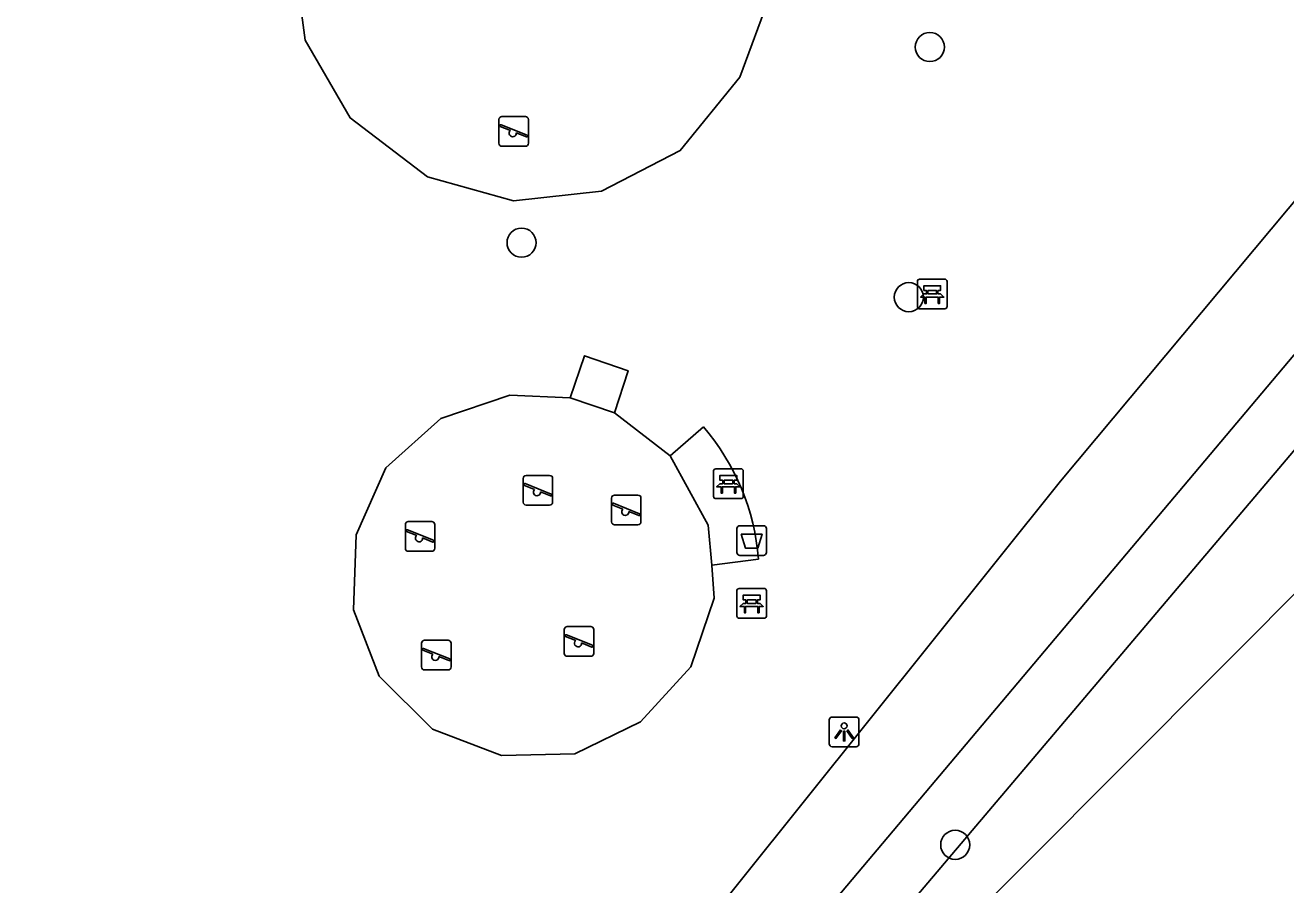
# Model space of a CAD drawing. Extents: x 159040 to 160094, y 381214 to 382518.
# Drawn here: x 159495.83 to 159538.23, y 381861.37 to 381890.27 of the extents above; entities that cross this region are included whole.
import ezdxf

# ---------------------------------------------------------------- set-up
doc = ezdxf.new("R2010")
doc.units = 0
for name, color, linetype in [('IMGEO_Afvalbak', 7, 'Continuous'), ('IMGEO_Bank', 7, 'Continuous'), ('IMGEO_Boom', 7, 'Continuous'), ('IMGEO_Groenvoorziening', 7, 'Continuous'), ('IMGEO_Hek', 7, 'Continuous'), ('IMGEO_Lichtpunt', 7, 'Continuous'), ('IMGEO_Speelvoorziening', 7, 'Continuous'), ('IMGEO_Voetpad_gesloten', 7, 'Continuous'), ('IMGEO_Voetpad_open', 7, 'Continuous')]:
    doc.layers.add(name, color=color, linetype=linetype)

msp = doc.modelspace()

# ---------------------------------------------------------------- linework, layer by layer
at = {"layer": 'IMGEO_Afvalbak'}
for p, q in [((159519.772, 381872.542), (159519.772, 381873.342)), ((159519.772, 381873.342), (159519.772, 381872.542)), ((159519.872, 381873.442), (159520.662, 381873.442)), ((159520.662, 381873.442), (159519.872, 381873.442)), ((159520.762, 381873.342), (159520.762, 381872.542)), ((159520.762, 381872.542), (159520.762, 381873.342)), ((159520.662, 381872.442), (159519.872, 381872.442)), ((159519.872, 381872.442), (159520.662, 381872.442))]:
    msp.add_line(p, q, dxfattribs=at)
msp.add_lwpolyline([(159519.915, 381873.156), (159520.619, 381873.156), (159520.47, 381872.686), (159520.064, 381872.686), (159519.915, 381873.156)], dxfattribs=at)
for centre, start, end in [((159519.872, 381873.342), 90, 180), ((159519.872, 381873.342), 90, 180), ((159520.662, 381873.342), 0, 90), ((159520.662, 381873.342), 360, 90), ((159519.872, 381872.542), 180, 270), ((159519.872, 381872.542), 180, 270), ((159520.662, 381872.542), 270, 0), ((159520.662, 381872.542), 270, 0)]:
    msp.add_arc(centre, 0.1, start, end, dxfattribs=at)
at = {"layer": 'IMGEO_Bank'}
for p, q in [((159525.917, 381881.732), (159526.758, 381881.732)), ((159526.758, 381881.732), (159525.917, 381881.732)), ((159525.842, 381880.807), (159525.842, 381881.648)), ((159525.842, 381881.648), (159525.842, 381880.807)), ((159526.151, 381881.238), (159526.151, 381881.344)), ((159526.195, 381881.344), (159526.195, 381881.238)), ((159526.483, 381881.35), (159526.201, 381881.35)), ((159526.489, 381881.238), (159526.489, 381881.344)), ((159526.533, 381881.344), (159526.533, 381881.238)), ((159526.842, 381881.657), (159526.842, 381880.816)), ((159526.842, 381880.816), (159526.842, 381881.657)), ((159526.539, 381881.13), (159526.146, 381881.13)), ((159526.201, 381881.232), (159526.483, 381881.232)), ((159526.767, 381880.732), (159525.926, 381880.732)), ((159525.926, 381880.732), (159526.767, 381880.732)), ((159519.06, 381875.353), (159519.901, 381875.353)), ((159519.901, 381875.353), (159519.06, 381875.353)), ((159518.985, 381874.428), (159518.985, 381875.269)), ((159518.985, 381875.269), (159518.985, 381874.428)), ((159519.294, 381874.859), (159519.294, 381874.965)), ((159519.338, 381874.965), (159519.338, 381874.859)), ((159519.626, 381874.971), (159519.344, 381874.971)), ((159519.632, 381874.859), (159519.632, 381874.965)), ((159519.676, 381874.965), (159519.676, 381874.859)), ((159519.985, 381875.278), (159519.985, 381874.437)), ((159519.985, 381874.437), (159519.985, 381875.278)), ((159519.682, 381874.751), (159519.289, 381874.751)), ((159519.344, 381874.853), (159519.626, 381874.853)), ((159519.91, 381874.353), (159519.069, 381874.353)), ((159519.069, 381874.353), (159519.91, 381874.353)), ((159519.768, 381870.405), (159519.768, 381871.246)), ((159519.768, 381871.246), (159519.768, 381870.405)), ((159519.843, 381871.33), (159520.684, 381871.33)), ((159520.684, 381871.33), (159519.843, 381871.33)), ((159520.768, 381871.255), (159520.768, 381870.414)), ((159520.768, 381870.414), (159520.768, 381871.255)), ((159520.465, 381870.728), (159520.072, 381870.728)), ((159520.077, 381870.836), (159520.077, 381870.942)), ((159520.121, 381870.942), (159520.121, 381870.836)), ((159520.409, 381870.948), (159520.127, 381870.948)), ((159520.127, 381870.83), (159520.409, 381870.83)), ((159520.415, 381870.836), (159520.415, 381870.942)), ((159520.459, 381870.942), (159520.459, 381870.836)), ((159520.693, 381870.33), (159519.852, 381870.33)), ((159519.852, 381870.33), (159520.693, 381870.33))]:
    msp.add_line(p, q, dxfattribs=at)
for points in [[(159526.145, 381881.35), (159526.059, 381881.35), (159526.059, 381881.511), (159526.622, 381881.511), (159526.622, 381881.35), (159526.539, 381881.35)], [(159526.089, 381881.13), (159525.947, 381881.13), (159526.059, 381881.232), (159526.145, 381881.232)], [(159526.139, 381881.123), (159526.139, 381880.916), (159526.096, 381880.916), (159526.096, 381881.123)], [(159526.539, 381881.232), (159526.622, 381881.232), (159526.734, 381881.13), (159526.595, 381881.13)], [(159526.589, 381881.123), (159526.589, 381880.916), (159526.545, 381880.916), (159526.545, 381881.123)], [(159519.288, 381874.971), (159519.202, 381874.971), (159519.202, 381875.132), (159519.765, 381875.132), (159519.765, 381874.971), (159519.682, 381874.971)], [(159519.232, 381874.751), (159519.09, 381874.751), (159519.202, 381874.853), (159519.288, 381874.853)], [(159519.282, 381874.744), (159519.282, 381874.537), (159519.239, 381874.537), (159519.239, 381874.744)], [(159519.682, 381874.853), (159519.765, 381874.853), (159519.877, 381874.751), (159519.738, 381874.751)], [(159519.732, 381874.744), (159519.732, 381874.537), (159519.688, 381874.537), (159519.688, 381874.744)], [(159520.071, 381870.948), (159519.985, 381870.948), (159519.985, 381871.109), (159520.548, 381871.109), (159520.548, 381870.948), (159520.465, 381870.948)], [(159520.015, 381870.728), (159519.873, 381870.728), (159519.985, 381870.83), (159520.071, 381870.83)], [(159520.065, 381870.721), (159520.065, 381870.514), (159520.022, 381870.514), (159520.022, 381870.721)], [(159520.465, 381870.83), (159520.548, 381870.83), (159520.66, 381870.728), (159520.521, 381870.728)], [(159520.515, 381870.721), (159520.515, 381870.514), (159520.471, 381870.514), (159520.471, 381870.721)]]:
    msp.add_lwpolyline(points, dxfattribs=at)
for centre, radius, start, end in [((159525.92, 381881.654), 0.0779, 92.4484, 184.2845), ((159525.92, 381881.654), 0.0779, 92.4484, 184.2845), ((159526.764, 381881.654), 0.0779, 2.4484, 94.2845), ((159526.764, 381881.654), 0.0779, 2.4484, 94.2845), ((159526.144, 381881.343), 0.00671, 2.8957, 87.1043), ((159526.201, 381881.343), 0.00671, 92.8957, 177.1043), ((159526.483, 381881.343), 0.00671, 2.8957, 87.1043), ((159526.54, 381881.343), 0.00671, 92.8957, 177.1043), ((159526.089, 381881.123), 0.00671, 2.8957, 87.1043), ((159526.146, 381881.123), 0.00671, 92.8957, 177.1043), ((159526.144, 381881.239), 0.00671, 272.8957, 357.1043), ((159526.201, 381881.239), 0.00671, 182.8957, 267.1043), ((159526.483, 381881.239), 0.00671, 272.8957, 357.1043), ((159526.54, 381881.239), 0.00671, 182.8957, 267.1043), ((159526.538, 381881.123), 0.00671, 2.8957, 87.1043), ((159526.595, 381881.123), 0.00671, 92.8957, 177.1043), ((159525.92, 381880.81), 0.0779, 182.4484, 274.2845), ((159525.92, 381880.81), 0.0779, 182.4484, 274.2845), ((159526.764, 381880.81), 0.0779, 272.4484, 4.2845), ((159526.764, 381880.81), 0.0779, 272.4484, 4.2845), ((159519.063, 381875.275), 0.0779, 92.4484, 184.2845), ((159519.063, 381875.275), 0.0779, 92.4484, 184.2845), ((159519.907, 381875.275), 0.0779, 2.4484, 94.2845), ((159519.907, 381875.275), 0.0779, 2.4484, 94.2845), ((159519.287, 381874.964), 0.00671, 2.8957, 87.1043), ((159519.344, 381874.964), 0.00671, 92.8957, 177.1043), ((159519.626, 381874.964), 0.00671, 2.8957, 87.1043), ((159519.683, 381874.964), 0.00671, 92.8957, 177.1043), ((159519.232, 381874.744), 0.00671, 2.8957, 87.1043), ((159519.289, 381874.744), 0.00671, 92.8957, 177.1043), ((159519.287, 381874.86), 0.00671, 272.8957, 357.1043), ((159519.344, 381874.86), 0.00671, 182.8957, 267.1043), ((159519.626, 381874.86), 0.00671, 272.8957, 357.1043), ((159519.683, 381874.86), 0.00671, 182.8957, 267.1043), ((159519.681, 381874.744), 0.00671, 2.8957, 87.1043), ((159519.738, 381874.744), 0.00671, 92.8957, 177.1043), ((159519.063, 381874.431), 0.0779, 182.4484, 274.2845), ((159519.063, 381874.431), 0.0779, 182.4484, 274.2845), ((159519.907, 381874.431), 0.0779, 272.4484, 4.2845), ((159519.907, 381874.431), 0.0779, 272.4484, 4.2845), ((159519.846, 381871.252), 0.0779, 92.4484, 184.2845), ((159519.846, 381871.252), 0.0779, 92.4484, 184.2845), ((159520.69, 381871.252), 0.0779, 2.4484, 94.2845), ((159520.69, 381871.252), 0.0779, 2.4484, 94.2845), ((159520.015, 381870.721), 0.00671, 2.8957, 87.1043), ((159520.072, 381870.721), 0.00671, 92.8957, 177.1043), ((159520.07, 381870.941), 0.00671, 2.8957, 87.1043), ((159520.07, 381870.837), 0.00671, 272.8957, 357.1043), ((159520.127, 381870.941), 0.00671, 92.8957, 177.1043), ((159520.127, 381870.837), 0.00671, 182.8957, 267.1043), ((159520.409, 381870.941), 0.00671, 2.8957, 87.1043), ((159520.409, 381870.837), 0.00671, 272.8957, 357.1043), ((159520.466, 381870.941), 0.00671, 92.8957, 177.1043), ((159520.466, 381870.837), 0.00671, 182.8957, 267.1043), ((159520.464, 381870.721), 0.00671, 2.8957, 87.1043), ((159520.521, 381870.721), 0.00671, 92.8957, 177.1043), ((159519.846, 381870.408), 0.0779, 182.4484, 274.2845), ((159519.846, 381870.408), 0.0779, 182.4484, 274.2845), ((159520.69, 381870.408), 0.0779, 272.4484, 4.2845), ((159520.69, 381870.408), 0.0779, 272.4484, 4.2845)]:
    msp.add_arc(centre, radius, start, end, dxfattribs=at)
at = {"layer": 'IMGEO_Boom'}
for centre in [(159526.26, 381889.534), (159512.527, 381882.957), (159525.554, 381881.124), (159527.115, 381862.713)]:
    msp.add_circle(centre, 0.489, dxfattribs=at)
at = {"layer": 'IMGEO_Groenvoorziening'}
for points in [[(159520.689, 381894.371), (159520.89, 381891.289), (159519.875, 381888.517), (159517.865, 381886.056), (159515.218, 381884.692), (159512.259, 381884.359), (159509.364, 381885.176), (159506.767, 381887.151), (159505.246, 381889.765), (159504.839, 381892.788), (159505.495, 381895.729), (159507.228, 381898.19), (159509.741, 381899.861), (159512.674, 381900.546), (159515.684, 381900.027), (159518.246, 381898.529), (159519.87, 381896.35)], [(159522.836, 381855.418), (159522.631, 381856.022), (159522.601, 381856.415), (159522.726, 381857.134), (159522.964, 381857.628), (159550.428, 381890.02)], [(159552.531, 381885.198), (159522.836, 381855.418)], [(159518.932, 381872.12), (159519.008, 381871.001), (159518.221, 381868.693), (159516.532, 381866.848), (159514.314, 381865.773), (159511.85, 381865.717), (159509.535, 381866.603), (159507.742, 381868.379), (159506.876, 381870.608), (159506.96, 381873.129), (159507.962, 381875.385), (159509.808, 381877.045), (159512.133, 381877.828), (159514.158, 381877.74)], [(159515.651, 381877.24), (159517.522, 381875.789)]]:
    msp.add_lwpolyline(points, dxfattribs=at)
at = {"layer": 'IMGEO_Hek'}
for points in [[(159520.689, 381894.371), (159520.89, 381891.289), (159519.875, 381888.517), (159517.865, 381886.056), (159515.218, 381884.692), (159512.259, 381884.359), (159509.364, 381885.176), (159506.767, 381887.151), (159505.246, 381889.765), (159504.839, 381892.788), (159505.495, 381895.729), (159507.228, 381898.19), (159509.741, 381899.861), (159512.674, 381900.546), (159515.684, 381900.027), (159518.246, 381898.529), (159519.87, 381896.35)], [(159518.932, 381872.12), (159519.008, 381871.001), (159518.221, 381868.693), (159516.532, 381866.848), (159514.314, 381865.773), (159511.85, 381865.717), (159509.535, 381866.603), (159507.742, 381868.379), (159506.876, 381870.608), (159506.96, 381873.129), (159507.962, 381875.385), (159509.808, 381877.045), (159512.133, 381877.828), (159514.158, 381877.74)], [(159515.651, 381877.24), (159517.522, 381875.789)], [(159517.522, 381875.789), (159518.809, 381873.46), (159518.932, 381872.12)]]:
    msp.add_lwpolyline(points, dxfattribs=at)
at = {"layer": 'IMGEO_Lichtpunt'}
for p, q in [((159522.879, 381866.913), (159522.879, 381866.106)), ((159522.879, 381866.913), (159522.879, 381866.106)), ((159523.781, 381867.008), (159522.973, 381867.008)), ((159523.781, 381867.008), (159522.973, 381867.008)), ((159523.875, 381866.106), (159523.875, 381866.913)), ((159523.875, 381866.106), (159523.875, 381866.913)), ((159522.973, 381866.012), (159523.781, 381866.012)), ((159522.973, 381866.012), (159523.781, 381866.012))]:
    msp.add_line(p, q, dxfattribs=at)
for points in [[(159523.253, 381866.577), (159523.292, 381866.549), (159523.104, 381866.287), (159523.066, 381866.314), (159523.253, 381866.577)], [(159523.355, 381866.529), (159523.402, 381866.529), (159523.402, 381866.207), (159523.355, 381866.207), (159523.355, 381866.529)], [(159523.465, 381866.549), (159523.503, 381866.576), (159523.69, 381866.314), (159523.651, 381866.286), (159523.465, 381866.549)]]:
    msp.add_lwpolyline(points, dxfattribs=at)
msp.add_circle((159523.378, 381866.711), 0.0994, dxfattribs=at)
for centre, start, end in [((159522.973, 381866.913), 90, 180), ((159522.973, 381866.913), 90, 180), ((159523.781, 381866.913), 0, 90), ((159523.781, 381866.913), 0, 90), ((159522.973, 381866.106), 180, 270), ((159522.973, 381866.106), 180, 270), ((159523.781, 381866.106), 270, 0), ((159523.781, 381866.106), 270, 360)]:
    msp.add_arc(centre, 0.0946, start, end, dxfattribs=at)
at = {"layer": 'IMGEO_Speelvoorziening'}
for p, q in [((159511.768, 381886.299), (159511.768, 381887.099)), ((159511.768, 381887.099), (159511.768, 381886.299)), ((159512.151, 381886.727), (159511.812, 381886.864)), ((159511.837, 381886.924), (159512.713, 381886.571)), ((159511.868, 381887.199), (159512.658, 381887.199)), ((159512.658, 381887.199), (159511.868, 381887.199)), ((159512.758, 381887.099), (159512.758, 381886.299)), ((159512.758, 381886.299), (159512.758, 381887.099)), ((159512.689, 381886.511), (159512.349, 381886.648)), ((159512.658, 381886.199), (159511.868, 381886.199)), ((159511.868, 381886.199), (159512.658, 381886.199)), ((159512.581, 381874.231), (159512.581, 381875.031)), ((159512.581, 381875.031), (159512.581, 381874.231)), ((159512.681, 381875.131), (159513.471, 381875.131)), ((159513.471, 381875.131), (159512.681, 381875.131)), ((159513.571, 381875.031), (159513.571, 381874.231)), ((159513.571, 381874.231), (159513.571, 381875.031)), ((159512.964, 381874.659), (159512.625, 381874.796)), ((159512.65, 381874.856), (159513.526, 381874.503)), ((159513.502, 381874.443), (159513.162, 381874.58)), ((159513.471, 381874.131), (159512.681, 381874.131)), ((159512.681, 381874.131), (159513.471, 381874.131)), ((159515.554, 381873.57), (159515.554, 381874.37)), ((159515.554, 381874.37), (159515.554, 381873.57)), ((159515.937, 381873.998), (159515.598, 381874.135)), ((159515.623, 381874.195), (159516.499, 381873.842)), ((159515.654, 381874.47), (159516.444, 381874.47)), ((159516.444, 381874.47), (159515.654, 381874.47)), ((159516.544, 381874.37), (159516.544, 381873.57)), ((159516.544, 381873.57), (159516.544, 381874.37)), ((159516.475, 381873.782), (159516.135, 381873.919)), ((159508.618, 381872.681), (159508.618, 381873.481)), ((159508.618, 381873.481), (159508.618, 381872.681)), ((159509.001, 381873.109), (159508.662, 381873.246)), ((159508.687, 381873.306), (159509.563, 381872.953)), ((159508.718, 381873.581), (159509.508, 381873.581)), ((159509.508, 381873.581), (159508.718, 381873.581)), ((159509.608, 381873.481), (159509.608, 381872.681)), ((159509.608, 381872.681), (159509.608, 381873.481)), ((159516.444, 381873.47), (159515.654, 381873.47)), ((159515.654, 381873.47), (159516.444, 381873.47)), ((159509.539, 381872.893), (159509.199, 381873.03)), ((159509.508, 381872.581), (159508.718, 381872.581)), ((159508.718, 381872.581), (159509.508, 381872.581)), ((159513.966, 381869.15), (159513.966, 381869.95)), ((159513.966, 381869.95), (159513.966, 381869.15)), ((159514.066, 381870.05), (159514.856, 381870.05)), ((159514.856, 381870.05), (159514.066, 381870.05)), ((159514.956, 381869.95), (159514.956, 381869.15)), ((159514.956, 381869.15), (159514.956, 381869.95)), ((159509.164, 381868.692), (159509.164, 381869.492)), ((159509.164, 381869.492), (159509.164, 381868.692)), ((159509.264, 381869.592), (159510.054, 381869.592)), ((159510.054, 381869.592), (159509.264, 381869.592)), ((159510.154, 381869.492), (159510.154, 381868.692)), ((159510.154, 381868.692), (159510.154, 381869.492)), ((159514.349, 381869.578), (159514.01, 381869.715)), ((159514.035, 381869.775), (159514.911, 381869.422)), ((159514.887, 381869.362), (159514.547, 381869.499)), ((159509.547, 381869.12), (159509.208, 381869.257)), ((159509.233, 381869.317), (159510.109, 381868.964)), ((159510.085, 381868.904), (159509.745, 381869.041)), ((159514.856, 381869.05), (159514.066, 381869.05)), ((159514.066, 381869.05), (159514.856, 381869.05)), ((159510.054, 381868.592), (159509.264, 381868.592)), ((159509.264, 381868.592), (159510.054, 381868.592))]:
    msp.add_line(p, q, dxfattribs=at)
for centre, radius, start, end in [((159511.868, 381887.099), 0.1, 90, 180), ((159511.868, 381887.099), 0.1, 90, 180), ((159511.825, 381886.894), 0.0327, 68.078, 248.078), ((159512.658, 381887.099), 0.1, 0, 90), ((159512.658, 381887.099), 0.1, 360, 90), ((159512.23, 381886.637), 0.12, 130.9928, 5.1632), ((159512.701, 381886.541), 0.0327, 248.078, 68.078), ((159511.868, 381886.299), 0.1, 180, 270), ((159511.868, 381886.299), 0.1, 180, 270), ((159512.658, 381886.299), 0.1, 270, 0), ((159512.658, 381886.299), 0.1, 270, 0), ((159512.681, 381875.031), 0.1, 90, 180), ((159512.681, 381875.031), 0.1, 90, 180), ((159513.471, 381875.031), 0.1, 0, 90), ((159513.471, 381875.031), 0.1, 360, 90), ((159512.638, 381874.826), 0.0327, 68.078, 248.078), ((159513.043, 381874.569), 0.12, 130.9928, 5.1632), ((159513.514, 381874.473), 0.0327, 248.078, 68.078), ((159512.681, 381874.231), 0.1, 180, 270), ((159512.681, 381874.231), 0.1, 180, 270), ((159513.471, 381874.231), 0.1, 270, 0), ((159513.471, 381874.231), 0.1, 270, 0), ((159515.654, 381874.37), 0.1, 90, 180), ((159515.654, 381874.37), 0.1, 90, 180), ((159515.611, 381874.165), 0.0327, 68.078, 248.078), ((159516.444, 381874.37), 0.1, 0, 90), ((159516.444, 381874.37), 0.1, 360, 90), ((159516.016, 381873.908), 0.12, 130.9928, 5.1632), ((159516.487, 381873.812), 0.0327, 248.078, 68.078), ((159508.718, 381873.481), 0.1, 90, 180), ((159508.718, 381873.481), 0.1, 90, 180), ((159508.675, 381873.276), 0.0327, 68.078, 248.078), ((159509.508, 381873.481), 0.1, 0, 90), ((159509.508, 381873.481), 0.1, 360, 90), ((159515.654, 381873.57), 0.1, 180, 270), ((159515.654, 381873.57), 0.1, 180, 270), ((159516.444, 381873.57), 0.1, 270, 0), ((159516.444, 381873.57), 0.1, 270, 0), ((159509.08, 381873.019), 0.12, 130.9928, 5.1632), ((159509.551, 381872.923), 0.0327, 248.078, 68.078), ((159508.718, 381872.681), 0.1, 180, 270), ((159508.718, 381872.681), 0.1, 180, 270), ((159509.508, 381872.681), 0.1, 270, 0), ((159509.508, 381872.681), 0.1, 270, 0), ((159514.066, 381869.95), 0.1, 90, 180), ((159514.066, 381869.95), 0.1, 90, 180), ((159514.856, 381869.95), 0.1, 0, 90), ((159514.856, 381869.95), 0.1, 360, 90), ((159509.264, 381869.492), 0.1, 90, 180), ((159509.264, 381869.492), 0.1, 90, 180), ((159510.054, 381869.492), 0.1, 0, 90), ((159510.054, 381869.492), 0.1, 360, 90), ((159514.023, 381869.745), 0.0327, 68.078, 248.078), ((159514.428, 381869.488), 0.12, 130.9928, 5.1632), ((159514.899, 381869.392), 0.0327, 248.078, 68.078), ((159509.221, 381869.287), 0.0327, 68.078, 248.078), ((159509.626, 381869.03), 0.12, 130.9928, 5.1632), ((159514.066, 381869.15), 0.1, 180, 270), ((159514.066, 381869.15), 0.1, 180, 270), ((159514.856, 381869.15), 0.1, 270, 0), ((159514.856, 381869.15), 0.1, 270, 0), ((159509.264, 381868.692), 0.1, 180, 270), ((159509.264, 381868.692), 0.1, 180, 270), ((159510.054, 381868.692), 0.1, 270, 0), ((159510.054, 381868.692), 0.1, 270, 0), ((159510.097, 381868.934), 0.0327, 248.078, 68.078)]:
    msp.add_arc(centre, radius, start, end, dxfattribs=at)
at = {"layer": 'IMGEO_Voetpad_gesloten'}
for points in [[(159547.734, 381890.12), (159521.37, 381858.84)], [(159541.681, 381888.085), (159541.29, 381887.644), (159530.651, 381874.939), (159515.594, 381856.142), (159513.48, 381853.503), (159500, 381836.251), (159493.127, 381827.455), (159476.248, 381805.204), (159456.019, 381778.168), (159453.905, 381775.716)]]:
    msp.add_lwpolyline(points, dxfattribs=at)
at = {"layer": 'IMGEO_Voetpad_open'}
for points in [[(159514.158, 381877.74), (159514.649, 381879.158), (159516.11, 381878.653), (159515.651, 381877.24)], [(159514.158, 381877.74), (159515.651, 381877.24)], [(159517.522, 381875.789), (159518.647, 381876.765)], [(159517.522, 381875.789), (159518.809, 381873.46), (159518.932, 381872.12)], [(159520.496, 381872.317), (159518.932, 381872.12)]]:
    msp.add_lwpolyline(points, dxfattribs=at)
msp.add_arc((159512.728, 381871.696), 7.793, 4.569, 40.5755, dxfattribs=at)

doc.saveas('drawing.dxf')
